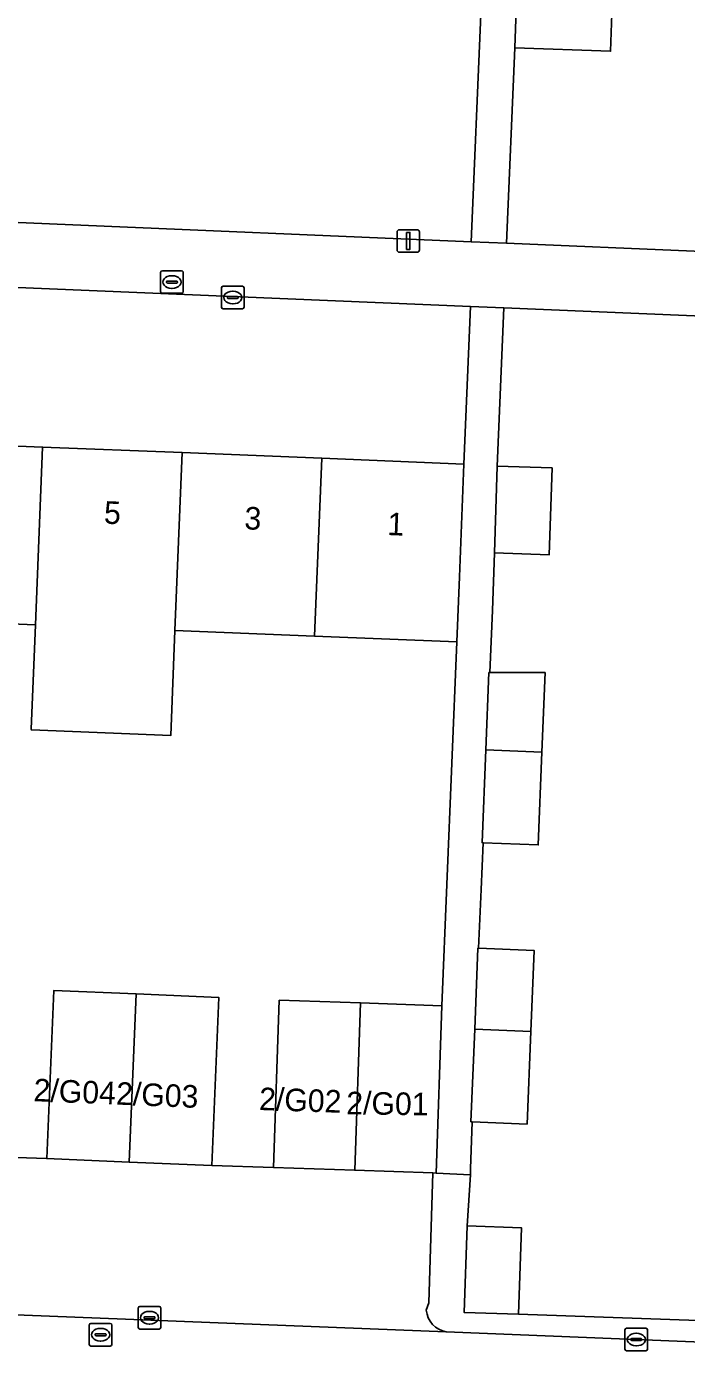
# Model space of a CAD drawing. Extents: x 160732 to 162107, y 387428 to 388479.
# Drawn here: x 161205.5 to 161234.8, y 387527.4 to 387586.5 of the extents above; entities that cross this region are included whole.
import ezdxf

# ---------------------------------------------------------------- set-up
doc = ezdxf.new("R2010")
doc.units = 0
for name, color, linetype in [('IMGEO_Erf', 7, 'Continuous'), ('IMGEO_Kolk', 7, 'Continuous'), ('IMGEO_Lichtmast', 7, 'Continuous'), ('IMGEO_Muur', 7, 'Continuous'), ('IMGEO_Pand', 7, 'Continuous'), ('IMGEO_Pand_nummerreeks', 7, 'Continuous'), ('IMGEO_Parkeervlak_open', 7, 'Continuous'), ('IMGEO_Rijbaan_lokaal_open', 7, 'Continuous'), ('IMGEO_Rioolput', 7, 'Continuous'), ('IMGEO_Voetpad_open', 7, 'Continuous')]:
    doc.layers.add(name, color=color, linetype=linetype)

msp = doc.modelspace()

# ---------------------------------------------------------------- linework, layer by layer
at = {"layer": 'IMGEO_Erf'}
for points in [[(161253.586, 387612.955), (161250.02, 387612.998), (161228.273, 387613.957), (161228.228, 387612.81), (161231.39, 387612.687), (161233.449, 387612.607), (161233.21, 387606.474), (161231.151, 387606.554), (161227.989, 387606.677), (161227.896, 387603.879), (161232.135, 387603.73), (161232.019, 387600.439), (161231.916, 387597.52), (161227.677, 387597.669), (161227.377, 387591.78), (161231.616, 387591.631), (161231.5, 387588.34), (161231.397, 387585.421), (161227.158, 387585.57), (161226.791, 387576.922), (161251.719, 387575.864)], [(161249.545, 387573.096), (161226.668, 387574.056), (161226.374, 387567.041), (161228.805, 387566.965), (161228.684, 387563.122), (161226.253, 387563.198), (161226.173, 387560.651), (161226.047, 387557.903), (161228.496, 387557.903), (161228.358, 387554.373), (161228.194, 387550.267), (161225.752, 387550.365), (161225.671, 387548.285), (161225.545, 387545.692), (161228.006, 387545.594), (161227.862, 387542.006), (161227.698, 387537.9), (161225.267, 387537.998), (161225.192, 387535.92), (161225.192, 387535.655), (161225.041, 387533.386), (161227.453, 387533.303), (161227.321, 387529.476), (161236.114, 387529.168)], [(161203.692, 387536.462), (161206.427, 387536.369), (161206.734, 387543.814), (161210.39, 387543.663), (161214.044, 387543.512), (161213.737, 387536.067), (161216.463, 387535.98), (161216.719, 387543.389), (161220.32, 387543.264), (161223.921, 387543.139), (161224.583, 387559.264), (161218.283, 387559.518), (161212.104, 387559.768), (161211.916, 387555.11), (161205.746, 387555.359), (161205.737, 387555.389), (161205.924, 387560.017), (161199.746, 387560.266)]]:
    msp.add_lwpolyline(points, dxfattribs=at)
for points in [[(161225.655, 387587.051), (161219.345, 387587.317), (161213.155, 387587.577), (161206.965, 387587.838), (161200.775, 387588.098), (161194.585, 387588.359), (161188.277, 387588.624), (161187.85, 387578.575), (161225.228, 387576.988)], [(161225.194, 387574.118), (161187.879, 387575.683), (161187.584, 387568.645), (161193.883, 387568.391), (161200.063, 387568.141), (161206.242, 387567.892), (161212.422, 387567.643), (161218.601, 387567.393), (161224.901, 387567.139)]]:
    msp.add_lwpolyline(points, close=True, dxfattribs=at)
at = {"layer": 'IMGEO_Kolk'}
for p, q in [((161214.163, 387574.089), (161214.163, 387574.941)), ((161214.238, 387575.015), (161215.09, 387575.015)), ((161214.651, 387574.795), (161214.676, 387574.795)), ((161215.164, 387574.941), (161215.164, 387574.089)), ((161214.422, 387574.509), (161214.422, 387574.521)), ((161214.86, 387574.472), (161214.462, 387574.472)), ((161214.465, 387574.558), (161214.863, 387574.558)), ((161214.674, 387574.235), (161214.649, 387574.235)), ((161214.906, 387574.521), (161214.906, 387574.509)), ((161215.09, 387574.015), (161214.238, 387574.015)), ((161210.475, 387528.896), (161210.475, 387529.748)), ((161210.55, 387529.822), (161211.402, 387529.822)), ((161211.476, 387529.748), (161211.476, 387528.896)), ((161210.734, 387529.316), (161210.734, 387529.328)), ((161211.172, 387529.279), (161210.774, 387529.279)), ((161210.777, 387529.365), (161211.175, 387529.365)), ((161210.963, 387529.602), (161210.988, 387529.602)), ((161211.218, 387529.328), (161211.218, 387529.316)), ((161211.402, 387528.822), (161210.55, 387528.822)), ((161210.986, 387529.042), (161210.961, 387529.042)), ((161232.035, 387527.93), (161232.035, 387528.782)), ((161232.11, 387528.856), (161232.962, 387528.856)), ((161232.523, 387528.636), (161232.548, 387528.636)), ((161233.036, 387528.782), (161233.036, 387527.93)), ((161232.294, 387528.35), (161232.294, 387528.362)), ((161232.732, 387528.313), (161232.334, 387528.313)), ((161232.337, 387528.399), (161232.735, 387528.399)), ((161232.546, 387528.076), (161232.521, 387528.076)), ((161232.778, 387528.362), (161232.778, 387528.35)), ((161232.962, 387527.856), (161232.11, 387527.856))]:
    msp.add_line(p, q, dxfattribs=at)
for points in [[(161214.163, 387574.089), (161214.163, 387574.941)], [(161214.238, 387575.015), (161215.09, 387575.015)], [(161215.164, 387574.941), (161215.164, 387574.089)], [(161215.09, 387574.015), (161214.238, 387574.015)], [(161210.475, 387528.896), (161210.475, 387529.748)], [(161210.55, 387529.822), (161211.402, 387529.822)], [(161211.476, 387529.748), (161211.476, 387528.896)], [(161211.402, 387528.822), (161210.55, 387528.822)], [(161232.035, 387527.93), (161232.035, 387528.782)], [(161232.11, 387528.856), (161232.962, 387528.856)], [(161233.036, 387528.782), (161233.036, 387527.93)], [(161232.962, 387527.856), (161232.11, 387527.856)]]:
    msp.add_lwpolyline(points, dxfattribs=at)
for centre, radius, start, end in [((161214.24, 387574.939), 0.0765, 91.55205, 178.44795), ((161214.24, 387574.939), 0.0765, 91.55205, 178.44795), ((161215.088, 387574.939), 0.0765, 1.55205, 88.44795), ((161215.088, 387574.939), 0.0765, 1.55205, 88.44795), ((161214.24, 387574.091), 0.0765, 181.55205, 268.44795), ((161214.24, 387574.091), 0.0765, 181.55205, 268.44795), ((161214.462, 387574.518), 0.0403, 85.87752, 175.75265), ((161214.459, 387574.508), 0.0366, 178.93798, 274.71019), ((161214.863, 387574.515), 0.043, 264.86636, 352.45326), ((161214.867, 387574.52), 0.0386, 1.73085, 96.63898), ((161215.088, 387574.091), 0.0765, 271.55205, 358.44795), ((161215.088, 387574.091), 0.0765, 271.55205, 358.44795), ((161210.552, 387529.746), 0.0765, 91.55205, 178.44795), ((161210.552, 387529.746), 0.0765, 91.55205, 178.44795), ((161211.4, 387529.746), 0.0765, 1.55205, 88.44795), ((161211.4, 387529.746), 0.0765, 1.55205, 88.44795), ((161210.774, 387529.325), 0.0403, 85.87752, 175.75265), ((161210.771, 387529.315), 0.0366, 178.93798, 274.71019), ((161211.175, 387529.322), 0.043, 264.86636, 352.45326), ((161211.179, 387529.327), 0.0386, 1.73085, 96.63898), ((161210.552, 387528.898), 0.0765, 181.55205, 268.44795), ((161210.552, 387528.898), 0.0765, 181.55205, 268.44795), ((161211.4, 387528.898), 0.0765, 271.55205, 358.44795), ((161211.4, 387528.898), 0.0765, 271.55205, 358.44795), ((161232.112, 387528.78), 0.0765, 91.55205, 178.44795), ((161232.112, 387528.78), 0.0765, 91.55205, 178.44795), ((161232.96, 387528.78), 0.0765, 1.55205, 88.44795), ((161232.96, 387528.78), 0.0765, 1.55205, 88.44795), ((161232.112, 387527.932), 0.0765, 181.55205, 268.44795), ((161232.112, 387527.932), 0.0765, 181.55205, 268.44795), ((161232.334, 387528.359), 0.0403, 85.87752, 175.75265), ((161232.331, 387528.349), 0.0366, 178.93798, 274.71019), ((161232.735, 387528.356), 0.043, 264.86636, 352.45326), ((161232.739, 387528.361), 0.0386, 1.73085, 96.63898), ((161232.96, 387527.932), 0.0765, 271.55205, 358.44795), ((161232.96, 387527.932), 0.0765, 271.55205, 358.44795)]:
    msp.add_arc(centre, radius, start, end, dxfattribs=at)
for centre, major_axis, ratio, start_param, end_param in [((161214.65, 387574.515), (-0.387, 0.002), 0.722429, 4.712389, 7.853982), ((161214.675, 387574.515), (-0.39, 0.002), 0.717154, 1.570796, 4.712389), ((161210.962, 387529.322), (-0.387, 0.002), 0.722429, 4.712389, 7.853982), ((161210.987, 387529.322), (-0.39, 0.002), 0.717154, 1.570796, 4.712389), ((161232.522, 387528.356), (-0.387, 0.002), 0.722429, 4.712389, 7.853982), ((161232.547, 387528.356), (-0.39, 0.002), 0.717154, 1.570796, 4.712389)]:
    msp.add_ellipse(centre, major_axis=major_axis, ratio=ratio, start_param=start_param, end_param=end_param, dxfattribs=at)
at = {"layer": 'IMGEO_Lichtmast'}
for p, q in [((161221.94, 387576.62), (161221.94, 387577.42)), ((161221.94, 387577.42), (161221.94, 387576.62)), ((161222.04, 387577.52), (161222.83, 387577.52)), ((161222.83, 387577.52), (161222.04, 387577.52)), ((161222.93, 387577.42), (161222.93, 387576.62)), ((161222.93, 387576.62), (161222.93, 387577.42)), ((161222.83, 387576.52), (161222.04, 387576.52)), ((161222.04, 387576.52), (161222.83, 387576.52))]:
    msp.add_line(p, q, dxfattribs=at)
msp.add_lwpolyline([(161222.36, 387577.395), (161222.51, 387577.395), (161222.51, 387576.645), (161222.36, 387576.645), (161222.36, 387577.395)], dxfattribs=at)
for centre, start, end in [((161222.04, 387577.42), 90, 180), ((161222.04, 387577.42), 90, 180), ((161222.83, 387577.42), 0, 90), ((161222.83, 387577.42), 360, 90), ((161222.04, 387576.62), 180, 270), ((161222.04, 387576.62), 180, 270), ((161222.83, 387576.62), 270, 0), ((161222.83, 387576.62), 270, 0)]:
    msp.add_arc(centre, 0.1, start, end, dxfattribs=at)
at = {"layer": 'IMGEO_Muur'}
msp.add_lwpolyline([(161227.321, 387529.476), (161236.114, 387529.168)], dxfattribs=at)
at = {"layer": 'IMGEO_Pand'}
for points in [[(161227.262, 387588.521), (161227.158, 387585.57), (161231.397, 387585.421), (161231.5, 387588.34)], [(161199.746, 387560.266), (161205.924, 387560.017), (161206.242, 387567.892), (161200.063, 387568.141)], [(161212.422, 387567.643), (161206.242, 387567.892), (161205.924, 387560.017), (161205.737, 387555.389), (161205.746, 387555.359), (161211.916, 387555.11), (161212.104, 387559.768)], [(161218.601, 387567.393), (161212.422, 387567.643), (161212.104, 387559.768), (161218.283, 387559.518)], [(161218.283, 387559.518), (161224.583, 387559.264), (161224.699, 387562.144), (161224.901, 387567.139), (161218.601, 387567.393)], [(161228.805, 387566.965), (161226.374, 387567.041), (161226.253, 387563.198), (161228.684, 387563.122)], [(161228.496, 387557.903), (161226.047, 387557.903), (161226.012, 387557.903), (161225.874, 387554.473), (161228.358, 387554.373)], [(161228.358, 387554.373), (161225.874, 387554.473), (161225.709, 387550.367), (161225.752, 387550.365), (161228.194, 387550.267)], [(161225.545, 387545.692), (161225.522, 387545.693), (161225.378, 387542.106), (161227.862, 387542.006), (161228.006, 387545.594)], [(161210.079, 387536.218), (161210.39, 387543.663), (161206.734, 387543.814), (161206.427, 387536.369)], [(161213.737, 387536.067), (161214.044, 387543.512), (161210.39, 387543.663), (161210.079, 387536.218)], [(161220.063, 387535.856), (161220.32, 387543.264), (161216.719, 387543.389), (161216.463, 387535.98)], [(161223.523, 387535.736), (161223.665, 387535.731), (161223.921, 387543.139), (161220.32, 387543.264), (161220.063, 387535.856)], [(161227.862, 387542.006), (161225.378, 387542.106), (161225.213, 387538), (161225.267, 387537.998), (161227.698, 387537.9)], [(161224.909, 387529.559), (161227.321, 387529.476), (161227.453, 387533.303), (161225.041, 387533.386)]]:
    msp.add_lwpolyline(points, close=True, dxfattribs=at)
at = {"layer": 'IMGEO_Parkeervlak_open'}
for points in [[(161223.236, 387529.657), (161223.347, 387529.985), (161223.523, 387535.736), (161220.063, 387535.856), (161216.463, 387535.98), (161213.737, 387536.067), (161210.079, 387536.218), (161206.427, 387536.369), (161203.692, 387536.462), (161200.032, 387536.614), (161196.373, 387536.766), (161193.655, 387536.856), (161190, 387536.989), (161186.508, 387537.117), (161186.385, 387537.122), (161186.19, 387531.148)], [(161185.233, 387530.24), (161224.12, 387528.698)]]:
    msp.add_lwpolyline(points, dxfattribs=at)
msp.add_arc((161224.301, 387529.752), 1.069, 185.09358, 260.24574, dxfattribs=at)
at = {"layer": 'IMGEO_Rijbaan_lokaal_open'}
msp.add_lwpolyline([(161250.799, 387527.613), (161224.12, 387528.698), (161185.233, 387530.24), (161156.757, 387531.52), (161156.756, 387529.831), (161156.521, 387526.524), (161157.05, 387526.491), (161182.151, 387525.401), (161185.563, 387525.285), (161228.389, 387523.514), (161228.548, 387523.509), (161244.661, 387522.856), (161247.682, 387522.742), (161252.229, 387522.571)], dxfattribs=at)
at = {"layer": 'IMGEO_Rioolput'}
for p, q in [((161211.469, 387574.774), (161211.469, 387575.626)), ((161211.544, 387575.7), (161212.396, 387575.7)), ((161211.771, 387575.243), (161212.169, 387575.243)), ((161211.957, 387575.48), (161211.982, 387575.48)), ((161212.47, 387575.626), (161212.47, 387574.774)), ((161212.396, 387574.7), (161211.544, 387574.7)), ((161211.728, 387575.194), (161211.728, 387575.206)), ((161212.166, 387575.157), (161211.768, 387575.157)), ((161211.98, 387574.92), (161211.955, 387574.92)), ((161212.212, 387575.206), (161212.212, 387575.194)), ((161208.309, 387528.142), (161208.309, 387528.994)), ((161208.384, 387529.068), (161209.236, 387529.068)), ((161208.568, 387528.562), (161208.568, 387528.574)), ((161209.006, 387528.525), (161208.608, 387528.525)), ((161208.611, 387528.611), (161209.009, 387528.611)), ((161208.797, 387528.848), (161208.822, 387528.848)), ((161209.052, 387528.574), (161209.052, 387528.562)), ((161209.31, 387528.994), (161209.31, 387528.142)), ((161209.236, 387528.068), (161208.384, 387528.068)), ((161208.82, 387528.288), (161208.795, 387528.288))]:
    msp.add_line(p, q, dxfattribs=at)
for points in [[(161211.469, 387574.774), (161211.469, 387575.626)], [(161211.544, 387575.7), (161212.396, 387575.7)], [(161212.47, 387575.626), (161212.47, 387574.774)], [(161212.396, 387574.7), (161211.544, 387574.7)], [(161208.309, 387528.142), (161208.309, 387528.994)], [(161208.384, 387529.068), (161209.236, 387529.068)], [(161209.31, 387528.994), (161209.31, 387528.142)], [(161209.236, 387528.068), (161208.384, 387528.068)]]:
    msp.add_lwpolyline(points, dxfattribs=at)
for centre, radius, start, end in [((161211.546, 387575.624), 0.0765, 91.55205, 178.44795), ((161211.546, 387575.624), 0.0765, 91.55205, 178.44795), ((161211.768, 387575.203), 0.0403, 85.87752, 175.75265), ((161212.173, 387575.205), 0.0386, 1.73085, 96.63898), ((161212.394, 387575.624), 0.0765, 1.55205, 88.44795), ((161212.394, 387575.624), 0.0765, 1.55205, 88.44795), ((161211.546, 387574.776), 0.0765, 181.55205, 268.44795), ((161211.546, 387574.776), 0.0765, 181.55205, 268.44795), ((161211.765, 387575.193), 0.0366, 178.93798, 274.71019), ((161212.169, 387575.2), 0.043, 264.86636, 352.45326), ((161212.394, 387574.776), 0.0765, 271.55205, 358.44795), ((161212.394, 387574.776), 0.0765, 271.55205, 358.44795), ((161208.386, 387528.992), 0.0765, 91.55205, 178.44795), ((161208.386, 387528.992), 0.0765, 91.55205, 178.44795), ((161208.608, 387528.571), 0.0403, 85.87752, 175.75265), ((161208.605, 387528.561), 0.0366, 178.93798, 274.71019), ((161209.009, 387528.568), 0.043, 264.86636, 352.45326), ((161209.013, 387528.573), 0.0386, 1.73085, 96.63898), ((161209.234, 387528.992), 0.0765, 1.55205, 88.44795), ((161209.234, 387528.992), 0.0765, 1.55205, 88.44795), ((161208.386, 387528.144), 0.0765, 181.55205, 268.44795), ((161208.386, 387528.144), 0.0765, 181.55205, 268.44795), ((161209.234, 387528.144), 0.0765, 271.55205, 358.44795), ((161209.234, 387528.144), 0.0765, 271.55205, 358.44795)]:
    msp.add_arc(centre, radius, start, end, dxfattribs=at)
for centre, major_axis, ratio, start_param, end_param in [((161211.956, 387575.2), (-0.387, 0.002), 0.722429, 4.712389, 7.853982), ((161211.981, 387575.2), (-0.39, 0.002), 0.717154, 1.570796, 4.712389), ((161208.796, 387528.568), (-0.387, 0.002), 0.722429, 4.712389, 7.853982), ((161208.821, 387528.568), (-0.39, 0.002), 0.717154, 1.570796, 4.712389)]:
    msp.add_ellipse(centre, major_axis=major_axis, ratio=ratio, start_param=start_param, end_param=end_param, dxfattribs=at)
at = {"layer": 'IMGEO_Voetpad_open'}
for points in [[(161227.677, 387597.669), (161227.781, 387600.62), (161227.896, 387603.879), (161227.989, 387606.677), (161228.228, 387612.81), (161228.273, 387613.957), (161226.827, 387614.021), (161226.821, 387613.896), (161226.463, 387606.655), (161225.985, 387594.886), (161225.865, 387592.047), (161225.655, 387587.051), (161225.228, 387576.988), (161226.791, 387576.922), (161227.158, 387585.57), (161227.262, 387588.521), (161227.377, 387591.78)], [(161226.012, 387557.903), (161226.047, 387557.903), (161226.173, 387560.651), (161226.253, 387563.198), (161226.374, 387567.041), (161226.668, 387574.056), (161225.194, 387574.118), (161224.901, 387567.139), (161224.699, 387562.144), (161224.583, 387559.264), (161223.921, 387543.139), (161223.665, 387535.731), (161225.192, 387535.655), (161225.192, 387535.92), (161225.267, 387537.998), (161225.213, 387538), (161225.378, 387542.106), (161225.522, 387545.693), (161225.545, 387545.692), (161225.671, 387548.285), (161225.752, 387550.365), (161225.709, 387550.367), (161225.874, 387554.473)]]:
    msp.add_lwpolyline(points, close=True, dxfattribs=at)
for points in [[(161251.719, 387575.864), (161226.791, 387576.922), (161225.228, 387576.988), (161187.85, 387578.575), (161186.368, 387578.638), (161163.415, 387579.613)], [(161163.246, 387576.716), (161186.416, 387575.744), (161187.879, 387575.683), (161225.194, 387574.118), (161226.668, 387574.056), (161249.545, 387573.096), (161251.955, 387572.941)], [(161250.001, 387528.546), (161244, 387528.851), (161236.114, 387529.168), (161227.321, 387529.476), (161224.909, 387529.559), (161225.041, 387533.386), (161225.192, 387535.655), (161223.665, 387535.731), (161223.523, 387535.736), (161223.347, 387529.985), (161223.236, 387529.657)], [(161224.12, 387528.698), (161250.799, 387527.613)]]:
    msp.add_lwpolyline(points, dxfattribs=at)
msp.add_arc((161224.301, 387529.752), 1.069, 185.09358, 260.24574, dxfattribs=at)

# ---------------------------------------------------------------- texts
at = {"layer": 'IMGEO_Pand_nummerreeks'}
for s, rotation, p in [('5', 357.69098, (161208.945, 387564.5)), ('3', 357.68897, (161215.165, 387564.249)), ('1', 357.68897, (161221.498, 387563.994)), ('2/G04', 357.63427, (161205.826, 387538.916)), ('2/G03', 357.63427, (161209.481, 387538.765)), ('2/G02', 358.01986, (161215.818, 387538.524)), ('2/G01', 359.21518, (161219.686, 387538.336))]:
    msp.add_text(s, height=1, rotation=rotation, dxfattribs=at).set_placement(p)

doc.saveas('drawing.dxf')
